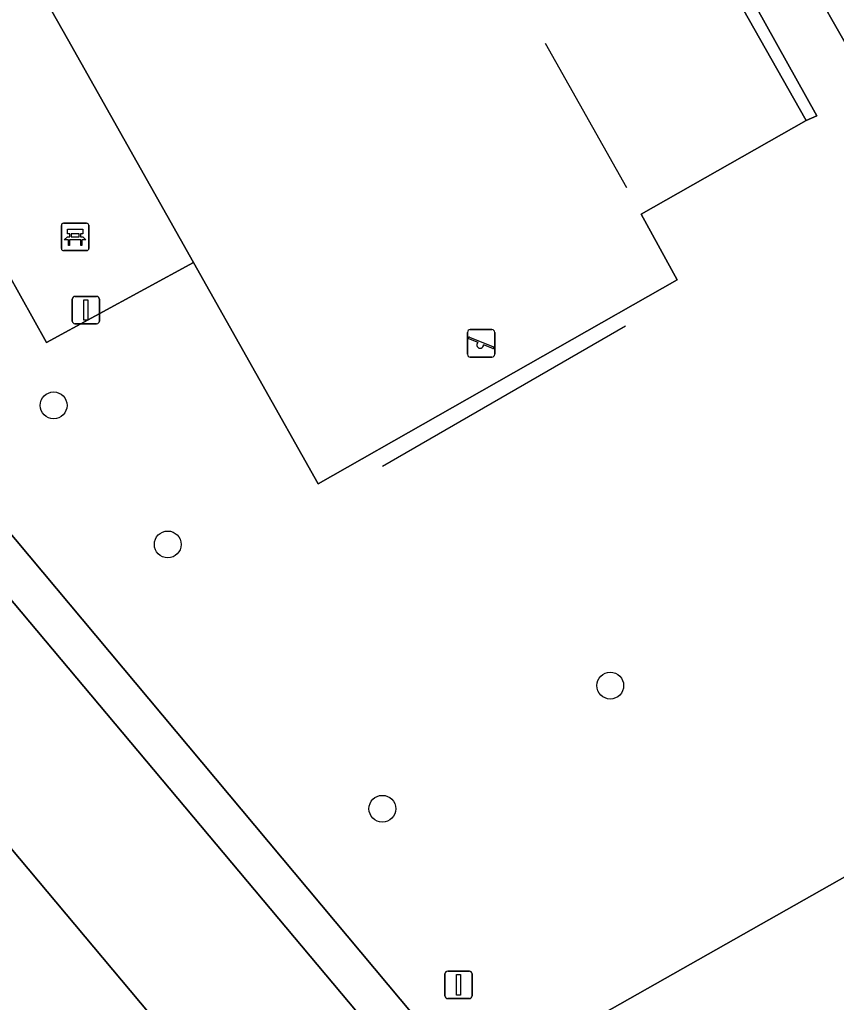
# Model space of a CAD drawing. Extents: x 160377 to 161131, y 383938 to 384853.
# Drawn here: x 160832.91 to 160862.68, y 384413.82 to 384449.67 of the extents above; entities that cross this region are included whole.
import ezdxf

# ---------------------------------------------------------------- set-up
doc = ezdxf.new("R2010")
doc.units = 0
for name, color, linetype in [('IMGEO_Bank', 7, 'Continuous'), ('IMGEO_Boom', 7, 'Continuous'), ('IMGEO_Groenvoorziening', 7, 'Continuous'), ('IMGEO_Hek', 7, 'Continuous'), ('IMGEO_Lichtmast', 7, 'Continuous'), ('IMGEO_Parkeervlak_open', 7, 'Continuous'), ('IMGEO_Rijbaan_lokaal_open', 7, 'Continuous'), ('IMGEO_Speelvoorziening', 7, 'Continuous'), ('IMGEO_Terreindeel_gesloten', 7, 'Continuous'), ('IMGEO_Terreindeel_zand', 7, 'Continuous'), ('IMGEO_Voetpad_open', 7, 'Continuous')]:
    doc.layers.add(name, color=color, linetype=linetype)

msp = doc.modelspace()

# ---------------------------------------------------------------- linework, layer by layer
at = {"layer": 'IMGEO_Bank'}
for p, q in [((160834.428, 384441.317), (160834.428, 384442.158)), ((160834.428, 384442.158), (160834.428, 384441.317)), ((160834.503, 384442.242), (160835.344, 384442.242)), ((160835.344, 384442.242), (160834.503, 384442.242)), ((160835.428, 384442.167), (160835.428, 384441.326)), ((160835.428, 384441.326), (160835.428, 384442.167)), ((160835.125, 384441.64), (160834.732, 384441.64)), ((160834.737, 384441.748), (160834.737, 384441.854)), ((160834.781, 384441.854), (160834.781, 384441.748)), ((160835.069, 384441.86), (160834.787, 384441.86)), ((160834.787, 384441.742), (160835.069, 384441.742)), ((160835.075, 384441.748), (160835.075, 384441.854)), ((160835.119, 384441.854), (160835.119, 384441.748)), ((160835.353, 384441.242), (160834.512, 384441.242)), ((160834.512, 384441.242), (160835.353, 384441.242))]:
    msp.add_line(p, q, dxfattribs=at)
for points in [[(160834.731, 384441.86), (160834.645, 384441.86), (160834.645, 384442.021), (160835.208, 384442.021), (160835.208, 384441.86), (160835.125, 384441.86)], [(160834.675, 384441.64), (160834.533, 384441.64), (160834.645, 384441.742), (160834.731, 384441.742)], [(160834.725, 384441.633), (160834.725, 384441.426), (160834.682, 384441.426), (160834.682, 384441.633)], [(160835.125, 384441.742), (160835.208, 384441.742), (160835.32, 384441.64), (160835.181, 384441.64)], [(160835.175, 384441.633), (160835.175, 384441.426), (160835.131, 384441.426), (160835.131, 384441.633)]]:
    msp.add_lwpolyline(points, dxfattribs=at)
for centre, radius, start, end in [((160834.506, 384442.164), 0.0779, 92.4484, 184.2845), ((160834.506, 384442.164), 0.0779, 92.4484, 184.2845), ((160835.35, 384442.164), 0.0779, 2.4484, 94.2845), ((160835.35, 384442.164), 0.0779, 2.4484, 94.2845), ((160834.675, 384441.633), 0.00671, 2.8957, 87.1043), ((160834.732, 384441.633), 0.00671, 92.8957, 177.1043), ((160834.73, 384441.853), 0.00671, 2.8957, 87.1043), ((160834.73, 384441.749), 0.00671, 272.8957, 357.1043), ((160834.787, 384441.853), 0.00671, 92.8957, 177.1043), ((160834.787, 384441.749), 0.00671, 182.8957, 267.1043), ((160835.069, 384441.853), 0.00671, 2.8957, 87.1043), ((160835.069, 384441.749), 0.00671, 272.8957, 357.1043), ((160835.126, 384441.853), 0.00671, 92.8957, 177.1043), ((160835.126, 384441.749), 0.00671, 182.8957, 267.1043), ((160835.124, 384441.633), 0.00671, 2.8957, 87.1043), ((160835.181, 384441.633), 0.00671, 92.8957, 177.1043), ((160834.506, 384441.32), 0.0779, 182.4484, 274.2845), ((160834.506, 384441.32), 0.0779, 182.4484, 274.2845), ((160835.35, 384441.32), 0.0779, 272.4484, 4.2845), ((160835.35, 384441.32), 0.0779, 272.4484, 4.2845)]:
    msp.add_arc(centre, radius, start, end, dxfattribs=at)
at = {"layer": 'IMGEO_Boom'}
for centre in [(160834.144, 384435.598), (160838.305, 384430.526), (160854.433, 384425.378), (160846.127, 384420.886)]:
    msp.add_circle(centre, 0.489, dxfattribs=at)
at = {"layer": 'IMGEO_Groenvoorziening'}
msp.add_lwpolyline([(160821.643, 384443.969), (160847.772, 384412.755), (160848.061, 384412.41), (160848.455, 384411.93), (160849.336, 384410.849), (160849.437, 384410.729), (160876.062, 384425.806), (160876.293, 384425.937), (160871.031, 384434.89), (160867.886, 384440.241), (160865.634, 384444.198), (160861.334, 384451.752), (160859.051, 384455.764), (160857.201, 384454.713), (160861.963, 384446.162), (160861.573, 384445.989), (160855.56, 384442.57), (160856.872, 384440.18), (160843.789, 384432.74), (160839.244, 384440.805), (160833.889, 384437.891), (160831.976, 384441.295)], dxfattribs=at)
msp.add_lwpolyline([(160863.674, 384453.073), (160861.334, 384451.752), (160865.634, 384444.198), (160867.886, 384440.241), (160868.929, 384440.853), (160870.165, 384441.578), (160869.328, 384443.059)], close=True, dxfattribs=at)
at = {"layer": 'IMGEO_Hek'}
for points in [[(160855.037, 384443.535), (160852.073, 384448.803)], [(160846.135, 384433.381), (160854.991, 384438.496)]]:
    msp.add_lwpolyline(points, dxfattribs=at)
at = {"layer": 'IMGEO_Lichtmast'}
for p, q in [((160834.822, 384438.676), (160834.822, 384439.476)), ((160834.822, 384439.476), (160834.822, 384438.676)), ((160834.922, 384439.576), (160835.712, 384439.576)), ((160835.712, 384439.576), (160834.922, 384439.576)), ((160835.812, 384439.476), (160835.812, 384438.676)), ((160835.812, 384438.676), (160835.812, 384439.476)), ((160835.712, 384438.576), (160834.922, 384438.576)), ((160834.922, 384438.576), (160835.712, 384438.576)), ((160848.409, 384414.062), (160848.409, 384414.862)), ((160848.409, 384414.862), (160848.409, 384414.062)), ((160848.509, 384414.962), (160849.299, 384414.962)), ((160849.299, 384414.962), (160848.509, 384414.962)), ((160849.399, 384414.862), (160849.399, 384414.062)), ((160849.399, 384414.062), (160849.399, 384414.862)), ((160849.299, 384413.962), (160848.509, 384413.962)), ((160848.509, 384413.962), (160849.299, 384413.962))]:
    msp.add_line(p, q, dxfattribs=at)
for points in [[(160835.242, 384439.451), (160835.392, 384439.451), (160835.392, 384438.701), (160835.242, 384438.701), (160835.242, 384439.451)], [(160848.829, 384414.837), (160848.979, 384414.837), (160848.979, 384414.087), (160848.829, 384414.087), (160848.829, 384414.837)]]:
    msp.add_lwpolyline(points, dxfattribs=at)
for centre, start, end in [((160834.922, 384439.476), 90, 180), ((160834.922, 384439.476), 90, 180), ((160835.712, 384439.476), 0, 90), ((160835.712, 384439.476), 360, 90), ((160834.922, 384438.676), 180, 270), ((160834.922, 384438.676), 180, 270), ((160835.712, 384438.676), 270, 0), ((160835.712, 384438.676), 270, 0), ((160848.509, 384414.862), 90, 180), ((160848.509, 384414.862), 90, 180), ((160849.299, 384414.862), 0, 90), ((160849.299, 384414.862), 360, 90), ((160848.509, 384414.062), 180, 270), ((160848.509, 384414.062), 180, 270), ((160849.299, 384414.062), 270, 0), ((160849.299, 384414.062), 270, 0)]:
    msp.add_arc(centre, 0.1, start, end, dxfattribs=at)
at = {"layer": 'IMGEO_Parkeervlak_open'}
for points in [[(160842.348, 384410.579), (160845.46, 384413.166), (160819.623, 384443.958), (160816.733, 384441.494)], [(160813.914, 384441.707), (160842.037, 384408.164)]]:
    msp.add_lwpolyline(points, dxfattribs=at)
at = {"layer": 'IMGEO_Rijbaan_lokaal_open'}
msp.add_lwpolyline([(160856.782, 384454.475), (160861.573, 384445.989), (160861.963, 384446.162), (160857.201, 384454.713)], close=True, dxfattribs=at)
msp.add_lwpolyline([(160853.24, 384385.871), (160858.261, 384388.311), (160857.533, 384389.445), (160856.947, 384390.25), (160842.799, 384407.36), (160842.439, 384407.684), (160842.037, 384408.164), (160813.914, 384441.707), (160813.808, 384441.834), (160809.774, 384438.517), (160810.072, 384438.161), (160812.279, 384435.487), (160826.616, 384418.342), (160839.724, 384402.734), (160848.692, 384391.913), (160848.924, 384391.675), (160850.365, 384390.09), (160851.262, 384388.998), (160851.673, 384388.488), (160851.885, 384388.225)], dxfattribs=at)
at = {"layer": 'IMGEO_Speelvoorziening'}
for p, q in [((160849.231, 384437.462), (160849.231, 384438.262)), ((160849.231, 384438.262), (160849.231, 384437.462)), ((160849.614, 384437.89), (160849.275, 384438.027)), ((160849.3, 384438.087), (160850.176, 384437.734)), ((160849.331, 384438.362), (160850.121, 384438.362)), ((160850.121, 384438.362), (160849.331, 384438.362)), ((160850.221, 384438.262), (160850.221, 384437.462)), ((160850.221, 384437.462), (160850.221, 384438.262)), ((160850.152, 384437.674), (160849.812, 384437.811)), ((160850.121, 384437.362), (160849.331, 384437.362)), ((160849.331, 384437.362), (160850.121, 384437.362))]:
    msp.add_line(p, q, dxfattribs=at)
for centre, radius, start, end in [((160849.331, 384438.262), 0.1, 90, 180), ((160849.331, 384438.262), 0.1, 90, 180), ((160849.288, 384438.057), 0.0327, 68.078, 248.078), ((160850.121, 384438.262), 0.1, 0, 90), ((160850.121, 384438.262), 0.1, 360, 90), ((160849.693, 384437.8), 0.12, 130.9928, 5.1632), ((160850.164, 384437.704), 0.0327, 248.078, 68.078), ((160849.331, 384437.462), 0.1, 180, 270), ((160849.331, 384437.462), 0.1, 180, 270), ((160850.121, 384437.462), 0.1, 270, 0), ((160850.121, 384437.462), 0.1, 270, 0)]:
    msp.add_arc(centre, radius, start, end, dxfattribs=at)
at = {"layer": 'IMGEO_Terreindeel_gesloten'}
msp.add_lwpolyline([(160856.782, 384454.475), (160856.045, 384455.78), (160850.559, 384465.497), (160844.615, 384462.085), (160843.271, 384464.557), (160831.824, 384458.145), (160830.038, 384457.144), (160830.957, 384455.513), (160831.523, 384454.509), (160832.936, 384452.002), (160834.645, 384448.968), (160839.244, 384440.805), (160843.789, 384432.74), (160856.872, 384440.18), (160855.56, 384442.57), (160861.573, 384445.989)], close=True, dxfattribs=at)
at = {"layer": 'IMGEO_Terreindeel_zand'}
msp.add_lwpolyline([(160886.335, 384407.515), (160886.717, 384407.378), (160876.293, 384425.937), (160876.062, 384425.806), (160849.437, 384410.729), (160849.575, 384410.565), (160855.827, 384403.12)], dxfattribs=at)
at = {"layer": 'IMGEO_Voetpad_open'}
for points in [[(160846.011, 384406.167), (160857.039, 384393.016), (160858.19, 384393.979), (160844.958, 384409.806), (160846.646, 384411.223), (160848.061, 384412.41), (160847.772, 384412.755), (160821.643, 384443.969), (160819.361, 384446.695), (160815.33, 384443.178), (160814.746, 384443.893), (160812.823, 384446.222), (160805.559, 384454.985)], [(160816.733, 384441.494), (160819.623, 384443.958), (160845.46, 384413.166), (160842.348, 384410.579)]]:
    msp.add_lwpolyline(points, dxfattribs=at)
msp.add_lwpolyline([(160834.645, 384448.968), (160832.936, 384452.002), (160831.523, 384454.509), (160826.084, 384451.409), (160821.957, 384449.004), (160819.361, 384446.695), (160821.643, 384443.969), (160823.52, 384444.997), (160822.699, 384446.42), (160827.568, 384449.153), (160831.976, 384441.295), (160833.889, 384437.891), (160839.244, 384440.805)], close=True, dxfattribs=at)

doc.saveas('drawing.dxf')
